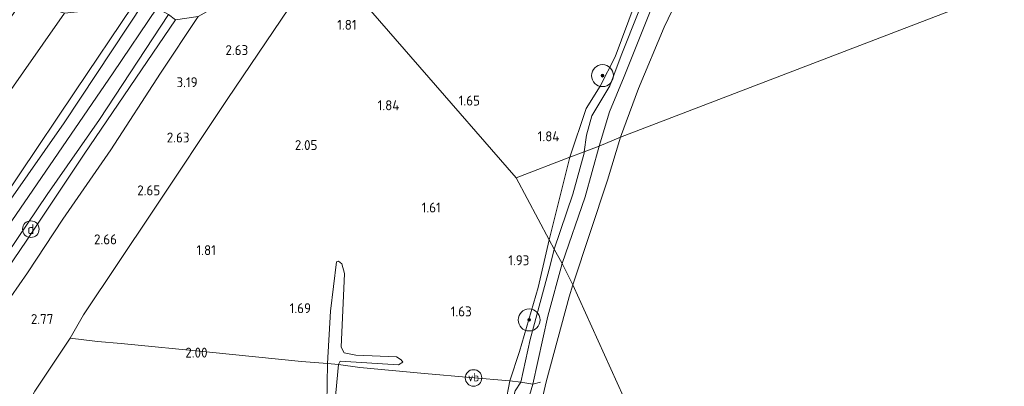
# Model space of a CAD drawing. Extents: x 130905 to 137824, y 412333 to 417928.
# Tile 293 of 313: x 136784 to 136963, y 417300 to 417366. Entities that reach past the tile are written whole.
import ezdxf
from ezdxf.enums import TextEntityAlignment as Align
from ezdxf.lldxf.tags import DXFTag

# ---------------------------------------------------------------- set-up
doc = ezdxf.new("R2010")
doc.units = 0
for name, color, linetype, lineweight in [('B-ME-GR-BOOM-S', 90, 'Continuous', 25), ('B-ME-GR-GRAS-GV', 60, 'Continuous', 13), ('B-ME-GR-MOERAS-GV', 120, 'Continuous', 13), ('B-ME-GW-TALUD_KRUIN-G', 90, 'Continuous', 18), ('B-ME-GW-TALUD_TEEN-G', 90, 'Continuous', 18), ('B-ME-IE-MEUBILAIR_DIJKPAAL-S', 7, 'Continuous', 25), ('B-ME-IE-MEUBILAIR_WEGMEUBILAIR-S', 7, 'Continuous', 25), ('B-ME-IE-TERREINAFSCHEIDING_DOORGANG-G', 210, 'Continuous', 18), ('B-ME-IE-TERREINAFSCHEIDING_KUNSTMATIG_HEKWERK-G', 20, 'IE-TERREINAFSCHEIDING-KUNSTMATIG', 18), ('B-ME-OB-BEKLEDING_STEEN-GV', 30, 'Continuous', 18), ('B-ME-OB-BEKLEDING_STORTSTEEN-GV', 30, 'Continuous', 18), ('B-ME-OB-OEVERVOORZIENING-G', 7, 'Continuous', 18), ('B-ME-OG-WATER_RIVIER-GV', 130, 'Continuous', 18), ('B-ME-VH-VERHARDING_ASFALT-GV', 252, 'Continuous', 18), ('B-ME-WH-WINTERBED-G', 150, 'WH-WINTERBED', 18), ('X-XX-AL-HOOGTELABEL-S', 7, 'Continuous', 25)]:
    doc.layers.add(name, color=color, linetype=linetype, lineweight=lineweight)
doc.styles.add('NLCS-ISO', font='NLCS-ISO.ttf')
doc.styles.add('NLCS-ISO-ANNOTATIVE-T18', font='NLCS-ISO.ttf', dxfattribs={"height": 1.8})
doc.styles.get("Standard").update_dxf_attribs({"font": 'arial.ttf'})
doc.linetypes.add('IE-TERREINAFSCHEIDING-KUNSTMATIG', pattern='A,4,[82,NLCS.SHX,S=0.75,R=90,X=0,Y=0],4,-2', length=10)
tags = doc.linetypes.add('WH-WINTERBED', pattern='A,6,-3.5,["WB",Standard,S=1.8,R=0,X=-1.5,Y=-0.9],-3.5,6,-3.5,6,-3.5,6,-3.5,6,-3.5', length=51).pattern_tags.tags
tags[6] = DXFTag(74, 10)

# ---------------------------------------------------------------- blocks, each defined once
blk = doc.blocks.new('SAL-HOOGTELABEL-SO')
at = {"color": 0, "linetype": 'ByBlock', "lineweight": -2, "style": 'NLCS-ISO-ANNOTATIVE-T18'}
blk.add_attdef('HOOGTE', text='', height=1.8, dxfattribs=at).set_placement((2.79, 0), align=Align.RIGHT)
blk = doc.blocks.new('SIE-DIJKPAAL-SO')
at = {"color": 0, "linetype": 'ByBlock', "lineweight": 18}
blk.add_circle((0, 0), 1.5, dxfattribs=at)
at = {"color": 0, "linetype": 'ByBlock', "lineweight": 18, "style": 'NLCS-ISO'}
blk.add_text('d', height=1.8, dxfattribs=at).set_placement((0, 0), align=Align.MIDDLE_CENTER)
blk = doc.blocks.new('SGR-BOOM_01-SO')
at = {"linetype": 'ByBlock', "lineweight": 18}
h = blk.add_hatch(color=0, dxfattribs=at)
h.dxf.hatch_style = 1
edge = h.paths.add_edge_path()
edge.add_arc((0, 0), 0.25, 0, 360)
at = {"color": 0, "linetype": 'ByBlock', "lineweight": 18}
for radius in [2, 0.25]:
    blk.add_circle((0, 0), radius, dxfattribs=at)
blk = doc.blocks.new('SIE-WEG_PAAL_VERKEERSBORD-SO')
at = {"color": 0, "linetype": 'ByBlock', "lineweight": 18}
blk.add_circle((0, 0), 1.5, dxfattribs=at)
at = {"color": 0, "linetype": 'ByBlock', "lineweight": 18, "style": 'NLCS-ISO'}
blk.add_text('vb', height=1.5, dxfattribs=at).set_placement((0, 0.13), align=Align.MIDDLE_CENTER)

msp = doc.modelspace()

# ---------------------------------------------------------------- linework, layer by layer
at = {"layer": 'B-ME-GR-GRAS-GV'}
for points in [[(136886.459, 417342.328, 1.474), (136883.861, 417341.332, 1.766), (136886.827, 417350.183, 1.656), (136889.369, 417354.197, 1.621), (136892.086, 417359.511, 1.597), (136895.707, 417369.236, 1.613), (136899.399, 417377.869, 1.609), (136900.178, 417379.489, 1.599), (136904.031, 417386.685, 1.553), (136899.649, 417375.637, 1.494), (136896.377, 417367.797, 1.454), (136893.197, 417359.766, 1.462), (136891.117, 417354.285, 1.518), (136889.272, 417351.228, 1.454), (136887.843, 417348.837, 1.482), (136886.861, 417345.307, 1.494)], [(136744.24, 417293.735, 3.017), (136739.824, 417284.969, 3.056), (136738.003, 417286.023, 3.02), (136734.638, 417287.703, 2.748), (136732.275, 417288.869, 2.548), (136734.953, 417295.178, 2.361), (136742.546, 417308.184, 2.42), (136752.112, 417323.341, 2.432), (136762.173, 417337.678, 2.51), (136771.577, 417351.241, 2.454), (136784.624, 417369.86, 2.343), (136792.171, 417367.454, 2.911), (136780.853, 417351.196, 2.981), (136771.365, 417336.806, 3.172), (136762.432, 417323.284, 3.048), (136752.149, 417306.633, 3.144)], [(136751.5, 417286.477, 6.884), (136748.646, 417280.769, 6.891), (136739.824, 417284.969, 3.056), (136744.24, 417293.735, 3.017), (136752.149, 417306.633, 3.144), (136762.432, 417323.284, 3.048), (136771.365, 417336.806, 3.172), (136780.853, 417351.196, 2.981), (136792.171, 417367.454, 2.911), (136804.536, 417368.676, 6.585), (136794.161, 417353.344, 6.736), (136783.94, 417338.157, 6.859), (136775.01, 417324.854, 6.785), (136765.254, 417309.977, 6.99), (136757.548, 417297.556, 6.912)], [(136884.405, 417334.645, 1.53), (136881.045, 417324.646, 1.449), (136880.118, 417326.38, 1.674), (136883.861, 417341.332, 1.766), (136886.459, 417342.328, 1.474), (136886.433, 417342.056, 1.488)], [(136883.861, 417341.332, 1.766), (136880.118, 417326.38, 1.674), (136874.121, 417337.597, 1.886)], [(136876.656, 417308.307, 1.416), (136874.968, 417300.561, 1.379), (136872.991, 417300.794, 1.635), (136874.733, 417306.098, 1.653), (136878.108, 417317.727, 1.596), (136880.118, 417326.38, 1.674), (136881.045, 417324.646, 1.449), (136880.301, 417321.697, 1.436)], [(136862.563, 417221.572, 1.433), (136862.848, 417219.243, 1.393), (136860.881, 417219.288, 1.721), (136860.923, 417220.513, 1.747), (136862.315, 417232.024, 1.779), (136864.205, 417248.204, 1.717), (136866.75, 417266.755, 1.674), (136869.768, 417285.474, 1.579), (136872.172, 417296.703, 1.637), (136872.991, 417300.794, 1.635), (136874.968, 417300.561, 1.379), (136873.968, 417298.968, 1.351), (136871.545, 417289.597, 1.498), (136869.153, 417276.912, 1.436), (136867.039, 417262.718, 1.444), (136865.375, 417250.508, 1.498), (136864.194, 417238.24, 1.489), (136863.356, 417228.441, 1.465)]]:
    msp.add_polyline3d(points, close=True, dxfattribs=at)
for points in [[(136765.747, 417289.345, 4.293), (136772.302, 417300.622, 4.256), (136777.841, 417309.486, 4.281), (136785.458, 417320.389, 4.268), (136791.907, 417330.118, 4.343), (136800.601, 417342.639, 4.393), (136809.58, 417356.568, 4.281), (136816.415, 417366.854, 4.232), (136838.169, 417378.889, 1.986), (136839.197, 417377.761, 1.894), (136832.807, 417368.221, 1.98), (136821.84, 417351.985, 2.004), (136808.239, 417331.523, 1.996), (136795.666, 417312.772, 2.029), (136793.243, 417308.556, 2.008), (136786.804, 417298.903, 2.11)], [(136839.197, 417377.761, 1.894), (136874.121, 417337.597, 1.886), (136880.118, 417326.38, 1.674), (136878.108, 417317.727, 1.596), (136874.733, 417306.098, 1.653), (136872.991, 417300.794, 1.635), (136865.766, 417301.402, 1.829), (136857.475, 417302.105, 1.797), (136845.779, 417303.225, 1.709), (136841.9, 417303.75, 1.51), (136842.2, 417304.389, 1.51), (136852.807, 417303.686, 1.51), (136853.572, 417304.17, 1.51), (136853.274, 417304.614, 1.51), (136852.398, 417305.184, 1.51), (136845.03, 417305.436, 1.572), (136842.905, 417305.873, 1.572), (136842.36, 417306.917, 1.572), (136843.006, 417320.228, 1.572), (136842.504, 417322.014, 1.572), (136841.916, 417322.47, 1.572), (136841.534, 417322.357, 1.572), (136840.422, 417313.453, 1.572), (136839.908, 417303.919, 1.56), (136835.181, 417304.304, 1.597), (136818.472, 417305.998, 1.849), (136802.493, 417307.575, 1.894), (136798.171, 417307.935, 1.988), (136793.243, 417308.556, 2.008), (136795.666, 417312.772, 2.029), (136808.239, 417331.523, 1.996), (136821.84, 417351.985, 2.004), (136832.807, 417368.221, 1.98)], [(136895.707, 417369.236, 1.613), (136892.086, 417359.511, 1.597), (136889.369, 417354.197, 1.621), (136886.827, 417350.183, 1.656), (136883.861, 417341.332, 1.766), (136874.121, 417337.597, 1.886), (136839.197, 417377.761, 1.894)], [(136757.548, 417297.556, 6.912), (136765.254, 417309.977, 6.99), (136775.01, 417324.854, 6.785), (136783.94, 417338.157, 6.859), (136794.161, 417353.344, 6.736), (136804.536, 417368.676, 6.585), (136806.611, 417369.357, 6.404), (136792.148, 417347.586, 6.563), (136782.007, 417333.138, 6.653), (136773.339, 417320.016, 6.794), (136765.13, 417307.674, 6.694), (136758.018, 417295.506, 6.802)], [(136765.398, 417298.31, 6.623), (136769.964, 417305.804, 6.548), (136778.115, 417318.431, 6.506), (136789.04, 417334.547, 6.482), (136798.568, 417348.14, 6.531), (136811.064, 417367.197, 6.412), (136812.308, 417366.244, 6.179), (136795.779, 417341.889, 6.52), (136785.386, 417326.292, 6.542), (136774.706, 417310.729, 6.497), (136764.414, 417294.66, 6.396)], [(136764.414, 417294.66, 6.396), (136774.706, 417310.729, 6.497), (136785.386, 417326.292, 6.542), (136795.779, 417341.889, 6.52), (136812.308, 417366.244, 6.179), (136816.415, 417366.854, 4.232), (136809.58, 417356.568, 4.281), (136800.601, 417342.639, 4.393), (136791.907, 417330.118, 4.343), (136785.458, 417320.389, 4.268), (136777.841, 417309.486, 4.281), (136772.302, 417300.622, 4.256), (136765.747, 417289.345, 4.293)], [(136786.804, 417298.903, 2.11), (136793.243, 417308.556, 2.008), (136798.171, 417307.935, 1.988), (136802.493, 417307.575, 1.894), (136818.472, 417305.998, 1.849), (136835.181, 417304.304, 1.597), (136839.908, 417303.919, 1.56), (136839.721, 417293.068, 1.644)], [(136840.93, 417293.473, 1.51), (136841.9, 417303.75, 1.51), (136845.779, 417303.225, 1.709), (136857.475, 417302.105, 1.797), (136865.766, 417301.402, 1.829), (136872.991, 417300.794, 1.635), (136872.172, 417296.703, 1.637)]]:
    msp.add_polyline3d(points, dxfattribs=at)
at = {"layer": 'B-ME-GR-MOERAS-GV'}
msp.add_polyline3d([(136853.274, 417304.614, 1.51), (136853.572, 417304.17, 1.51), (136852.807, 417303.686, 1.51), (136842.2, 417304.389, 1.51), (136841.9, 417303.75, 1.51), (136839.908, 417303.919, 1.56), (136840.422, 417313.453, 1.572), (136841.534, 417322.357, 1.572), (136841.916, 417322.47, 1.572), (136842.504, 417322.014, 1.572), (136843.006, 417320.228, 1.572), (136842.36, 417306.917, 1.572), (136842.905, 417305.873, 1.572), (136845.03, 417305.436, 1.572), (136852.398, 417305.184, 1.51)], close=True, dxfattribs=at)
msp.add_polyline3d([(136839.721, 417293.068, 1.644), (136839.908, 417303.919, 1.56), (136841.9, 417303.75, 1.51), (136840.93, 417293.473, 1.51)], dxfattribs=at)
at = {"layer": 'B-ME-GW-TALUD_KRUIN-G'}
for points in [[(136883.861, 417341.332, 1.766), (136886.827, 417350.183, 1.656), (136889.369, 417354.197, 1.621), (136892.086, 417359.511, 1.597), (136895.707, 417369.236, 1.613), (136899.399, 417377.869, 1.609), (136900.178, 417379.489, 1.599), (136904.031, 417386.685, 1.553), (136909.025, 417396.121, 1.486), (136915.893, 417408.637, 1.494), (136922.016, 417420, 1.514), (136928.786, 417431.125, 1.574), (136934.085, 417439.834, 1.526), (136936.56, 417443.765, 1.521), (136938.476, 417446.135, 1.518), (136940.898, 417449.594, 1.419), (136942.219, 417451.382, 1.422), (136945.084, 417455.257, 1.431), (136951.878, 417463.728, 1.419), (136960.872, 417475.646, 1.461), (136969.982, 417486.1, 1.521)], [(136804.536, 417368.676, 6.585), (136794.161, 417353.344, 6.736), (136783.94, 417338.157, 6.859), (136775.01, 417324.854, 6.785), (136765.254, 417309.977, 6.99), (136757.548, 417297.556, 6.912), (136751.5, 417286.477, 6.884), (136748.646, 417280.769, 6.891), (136745.837, 417275.275, 6.9), (136739.37, 417261.02, 6.847), (136733.814, 417248.395, 6.863), (136725.099, 417226.454, 6.888), (136719.672, 417211.451, 6.871), (136714.985, 417197.677, 6.912), (136711.095, 417183.56, 6.888), (136708.627, 417171.919, 6.712), (136706.5, 417157.403, 6.779), (136705.689, 417145.259, 6.811), (136704.95, 417122.922, 6.683), (136705.151, 417100.432, 6.847), (136705.816, 417073.285, 6.741), (136706.729, 417052.881, 6.766)], [(136715.809, 417040.1, 6.473), (136714.6, 417054.125, 6.359), (136713.551, 417073.311, 6.378), (136713.054, 417093.167, 6.314), (136713.249, 417100.602, 6.347), (136713.108, 417127.914, 6.421), (136713.708, 417148.927, 6.441), (136715.193, 417163.879, 6.335), (136717.411, 417178.074, 6.228), (136720.914, 417191.275, 6.311), (136726.238, 417207.671, 6.337), (136733.008, 417226.218, 6.314), (136739.662, 417243.051, 6.393), (136747.696, 417261.426, 6.334), (136755.83, 417278.216, 6.445), (136764.414, 417294.66, 6.396), (136774.706, 417310.729, 6.497), (136785.386, 417326.292, 6.542), (136795.779, 417341.889, 6.52), (136812.308, 417366.244, 6.179)], [(136880.118, 417326.38, 1.674), (136883.861, 417341.332, 1.766)], [(136872.172, 417296.703, 1.637), (136872.991, 417300.794, 1.635), (136874.733, 417306.098, 1.653), (136878.108, 417317.727, 1.596), (136880.118, 417326.38, 1.674)]]:
    msp.add_polyline3d(points, dxfattribs=at)
at = {"layer": 'B-ME-GW-TALUD_TEEN-G'}
for points in [[(136698.226, 417047.388, 3.06), (136696.727, 417067.256, 3.038), (136695.772, 417092.497, 3.228), (136695.857, 417123.831, 3.249), (136696.365, 417149.799, 3.038), (136699.127, 417175.531, 2.915), (136702.954, 417190.484, 2.975), (136707.832, 417207.401, 3.062), (136714.913, 417227.981, 3.062), (136721.076, 417244.146, 2.858), (136729.827, 417264.031, 2.997), (136737.433, 417280.042, 3.079), (136739.824, 417284.969, 3.056), (136744.24, 417293.735, 3.017), (136752.149, 417306.633, 3.144), (136762.432, 417323.284, 3.048), (136771.365, 417336.806, 3.172), (136780.853, 417351.196, 2.981), (136792.171, 417367.454, 2.911)], [(136720.005, 417107.604, 3.506), (136719.997, 417124.75, 3.531), (136720.075, 417140.095, 3.606), (136720.33, 417154.903, 3.556), (136721.278, 417165.968, 3.581), (136724.461, 417184.36, 3.668), (136727.266, 417197.719, 3.856), (136731.535, 417210.518, 3.993), (136736.722, 417224.543, 4.181), (136740.354, 417234.288, 4.268), (136746.276, 417249.167, 4.068), (136751.325, 417260.623, 4.131), (136755.665, 417268.994, 4.293), (136761.137, 417280.531, 4.218), (136765.747, 417289.345, 4.293), (136772.302, 417300.622, 4.256), (136777.841, 417309.486, 4.281), (136785.458, 417320.389, 4.268), (136791.907, 417330.118, 4.343), (136800.601, 417342.639, 4.393), (136809.58, 417356.568, 4.281), (136816.415, 417366.854, 4.232)]]:
    msp.add_polyline3d(points, dxfattribs=at)
at = {"layer": 'B-ME-IE-TERREINAFSCHEIDING_DOORGANG-G'}
msp.add_polyline3d([(136798.171, 417307.935, 1.988), (136793.243, 417308.556, 2.008)], dxfattribs=at)
at = {"layer": 'B-ME-IE-TERREINAFSCHEIDING_KUNSTMATIG_HEKWERK-G'}
for points in [[(136808.239, 417331.523, 1.996), (136821.84, 417351.985, 2.004), (136832.807, 417368.221, 1.98)], [(136751.104, 417223.286, 2.282), (136759.228, 417242.139, 2.184), (136769.212, 417263.902, 2.106), (136778.472, 417283.356, 2.123), (136786.804, 417298.903, 2.11), (136793.243, 417308.556, 2.008), (136795.666, 417312.772, 2.029), (136808.239, 417331.523, 1.996)], [(136877.134, 417300.205, 1), (136874.968, 417300.561, 1.379), (136872.991, 417300.794, 1.635), (136865.766, 417301.402, 1.829), (136857.475, 417302.105, 1.797), (136845.779, 417303.225, 1.709), (136841.9, 417303.75, 1.51), (136839.908, 417303.919, 1.56), (136835.181, 417304.304, 1.597), (136818.472, 417305.998, 1.849), (136802.493, 417307.575, 1.894), (136798.171, 417307.935, 1.988)], [(136877.134, 417300.205, 1), (136878.554, 417300.573, 1)]]:
    msp.add_polyline3d(points, dxfattribs=at)
at = {"layer": 'B-ME-OB-BEKLEDING_STEEN-GV'}
msp.add_polyline3d([(136898.433, 417367.721, 1), (136893.739, 417355.973, 1), (136891.031, 417349.577, 1), (136889.17, 417343.337, 1), (136886.459, 417342.328, 1.474), (136886.861, 417345.307, 1.494), (136887.843, 417348.837, 1.482), (136889.272, 417351.228, 1.454), (136891.117, 417354.285, 1.518), (136893.197, 417359.766, 1.462), (136896.377, 417367.797, 1.454)], dxfattribs=at)
for points in [[(136886.659, 417334.131, 1), (136882.47, 417322.044, 1), (136881.045, 417324.646, 1.449), (136884.405, 417334.645, 1.53), (136886.433, 417342.056, 1.488), (136886.459, 417342.328, 1.474), (136889.17, 417343.337, 1)], [(136879.856, 417312.502, 1), (136877.134, 417300.205, 1), (136874.968, 417300.561, 1.379), (136876.656, 417308.307, 1.416), (136880.301, 417321.697, 1.436), (136881.045, 417324.646, 1.449), (136882.47, 417322.044, 1)], [(136865.128, 417219.291, 1), (136862.848, 417219.243, 1.393), (136862.563, 417221.572, 1.433), (136863.356, 417228.441, 1.465), (136864.194, 417238.24, 1.489), (136865.375, 417250.508, 1.498), (136867.039, 417262.718, 1.444), (136869.153, 417276.912, 1.436), (136871.545, 417289.597, 1.498), (136873.968, 417298.968, 1.351), (136874.968, 417300.561, 1.379), (136877.134, 417300.205, 1), (136873.32, 417287.254, 1), (136870.573, 417273.297, 1), (136869.002, 417262.001, 1), (136867.458, 417252.138, 1), (136866.422, 417240.454, 1), (136865.314, 417227.143, 1)]]:
    msp.add_polyline3d(points, close=True, dxfattribs=at)
at = {"layer": 'B-ME-OB-BEKLEDING_STORTSTEEN-GV'}
for points in [[(136893.034, 417344.935, 1), (136889.17, 417343.337, 1), (136891.031, 417349.577, 1), (136893.739, 417355.973, 1), (136898.433, 417367.721, 1), (136902.668, 417377.04, 1), (136905.908, 417375.283, 1), (136900.992, 417364.888, 1), (136896.294, 417353.78, 1)], [(136890.67, 417337.15, 1), (136884.419, 417318.183, 1), (136882.47, 417322.044, 1), (136886.659, 417334.131, 1), (136889.17, 417343.337, 1), (136893.034, 417344.935, 1)]]:
    msp.add_polyline3d(points, close=True, dxfattribs=at)
msp.add_polyline3d([(136873.32, 417287.254, 1), (136877.134, 417300.205, 1), (136879.856, 417312.502, 1), (136882.47, 417322.044, 1), (136884.419, 417318.183, 1), (136883.766, 417316.01, 1), (136879.582, 417300.6, 1), (136876.105, 417285.769, 1)], dxfattribs=at)
at = {"layer": 'B-ME-OB-OEVERVOORZIENING-G'}
for points in [[(136889.17, 417343.337, 1), (136891.031, 417349.577, 1), (136893.739, 417355.973, 1), (136898.433, 417367.721, 1), (136902.668, 417377.04, 1), (136905.318, 417382.766, 1), (136912.602, 417397.519, 1), (136918.062, 417408.588, 1), (136921.892, 417415.736, 1), (136927.531, 417425.174, 1), (136929.76, 417425.427, 1), (136930.376, 417425.671, 1), (136931.519, 417426.171, 1), (136935.986, 417433.435, 1), (136940.573, 417441.267, 1), (136946.217, 417448.64, 1), (136947.782, 417451.763, 1), (136951.744, 417457.51, 1), (136957.432, 417465.114, 1), (136960.143, 417470.873, 1), (136968.009, 417480.216, 1)], [(136884.419, 417318.183, 1), (136890.67, 417337.15, 1), (136893.034, 417344.935, 1)], [(136872.921, 417115.539, 1), (136872.069, 417122.396, 1), (136871.668, 417126.46, 1), (136872.116, 417128.7, 1), (136873.232, 417128.914, 1), (136874.172, 417132.622, 1), (136874.363, 417136.809, 1), (136872.842, 417144.493, 1), (136871.551, 417153.599, 1), (136870.399, 417163.455, 1), (136869.681, 417174.324, 1), (136869.817, 417185.475, 1), (136869.609, 417195.205, 1), (136868.904, 417206.96, 1), (136868.663, 417217.498, 1), (136869.371, 417230.07, 1), (136870.138, 417238.182, 1), (136870.624, 417242.175, 1), (136872.232, 417260.765, 1), (136873.731, 417271.06, 1), (136876.105, 417285.769, 1), (136879.582, 417300.6, 1), (136883.766, 417316.01, 1), (136884.419, 417318.183, 1)]]:
    msp.add_polyline3d(points, dxfattribs=at)
at = {"layer": 'B-ME-OG-WATER_RIVIER-GV'}
for points in [[(137066.22, 417411.262, 0.499), (136893.034, 417344.935, 1), (136896.294, 417353.78, 1), (136900.992, 417364.888, 1), (136905.908, 417375.283, 1), (136902.668, 417377.04, 1), (136905.318, 417382.766, 1), (136912.602, 417397.519, 1), (136918.062, 417408.588, 1), (136921.892, 417415.736, 1), (136927.531, 417425.174, 1), (136929.76, 417425.427, 1), (136930.376, 417425.671, 1), (136931.519, 417426.171, 1), (136935.986, 417433.435, 1), (136940.573, 417441.267, 1), (136946.217, 417448.64, 1), (136947.782, 417451.763, 1), (136951.744, 417457.51, 1), (136957.432, 417465.114, 1), (136960.143, 417470.873, 1), (136968.009, 417480.216, 1)], [(136972.87, 417122.83, 1), (136884.419, 417318.183, 1), (136890.67, 417337.15, 1), (136893.034, 417344.935, 1), (137066.22, 417411.262, 0.499)], [(136876.105, 417285.769, 1), (136879.582, 417300.6, 1), (136883.766, 417316.01, 1), (136884.419, 417318.183, 1), (136972.87, 417122.83, 1)]]:
    msp.add_polyline3d(points, dxfattribs=at)
at = {"layer": 'B-ME-VH-VERHARDING_ASFALT-GV'}
msp.add_polyline3d([(136758.018, 417295.506, 6.802), (136765.13, 417307.674, 6.694), (136773.339, 417320.016, 6.794), (136782.007, 417333.138, 6.653), (136792.148, 417347.586, 6.563), (136806.611, 417369.357, 6.404), (136808.917, 417368.31, 6.435), (136811.064, 417367.197, 6.412), (136798.568, 417348.14, 6.531), (136789.04, 417334.547, 6.482), (136778.115, 417318.431, 6.506), (136769.964, 417305.804, 6.548), (136765.398, 417298.31, 6.623)], dxfattribs=at)
at = {"layer": 'B-ME-WH-WINTERBED-G'}
msp.add_polyline3d([(136808.917, 417368.31, 6.435), (136800.993, 417356.622, 6.469), (136782.632, 417329.772, 6.625), (136766.147, 417304.776, 6.637), (136754.239, 417284.152, 6.665), (136745.754, 417266.378, 6.641), (136732.671, 417235.721, 6.665), (136723.026, 417209.961, 6.604), (136716.586, 417190.244, 6.563), (136714.278, 417180.956, 6.592), (136712.3, 417172.956, 6.6), (136710.66, 417163.967, 6.617), (136709.807, 417154.618, 6.629), (136708.726, 417127.676, 6.686), (136709.123, 417089.407, 6.625), (136710.589, 417053.498, 6.498)], dxfattribs=at)

# ---------------------------------------------------------------- block references
at = {"layer": 'B-ME-GR-BOOM-S'}
for p in [(136889.784, 417356.111, 1.53), (136876.48, 417311.841, 1.638)]:
    msp.add_blockref('SGR-BOOM_01-SO', p, dxfattribs=at)
at = {"layer": 'B-ME-IE-MEUBILAIR_DIJKPAAL-S'}
msp.add_blockref('SIE-DIJKPAAL-SO', (136786.083, 417328.291, 6.488), dxfattribs=at)
at = {"layer": 'B-ME-IE-MEUBILAIR_WEGMEUBILAIR-S'}
msp.add_blockref('SIE-WEG_PAAL_VERKEERSBORD-SO', (136866.391, 417301.328, 1.935), dxfattribs=at)
at = {"layer": 'X-XX-AL-HOOGTELABEL-S'}
for p, values in [((136842.388, 417364.416, 1.805), {'HOOGTE': '1.81'}), ((136822.727, 417359.835, 2.63), {'HOOGTE': '2.63'}), ((136813.544, 417354.016, 3.192), {'HOOGTE': '3.19'}), ((136864.77, 417350.695, 1.645), {'HOOGTE': '1.65'}), ((136850.153, 417349.835, 1.842), {'HOOGTE': '1.84'}), ((136812.079, 417343.994, 2.63), {'HOOGTE': '2.63'}), ((136879.181, 417344.213, 1.842), {'HOOGTE': '1.84'}), ((136835.284, 417342.63, 2.049), {'HOOGTE': '2.05'}), ((136806.76, 417334.42, 2.65), {'HOOGTE': '2.65'}), ((136857.66, 417331.318, 1.605), {'HOOGTE': '1.61'}), ((136798.922, 417325.541, 2.655), {'HOOGTE': '2.66'}), ((136816.863, 417323.582, 1.805), {'HOOGTE': '1.81'}), ((136873.732, 417321.751, 1.927), {'HOOGTE': '1.93'}), ((136834.115, 417313.068, 1.692), {'HOOGTE': '1.69'}), ((136787.377, 417311.101, 2.768), {'HOOGTE': '2.77'}), ((136863.278, 417312.486, 1.63), {'HOOGTE': '1.63'}), ((136815.35, 417305.017, 1.996), {'HOOGTE': '2.00'})]:
    msp.add_blockref('SAL-HOOGTELABEL-SO', p, dxfattribs=at).add_auto_attribs(values)

doc.saveas('drawing.dxf')
